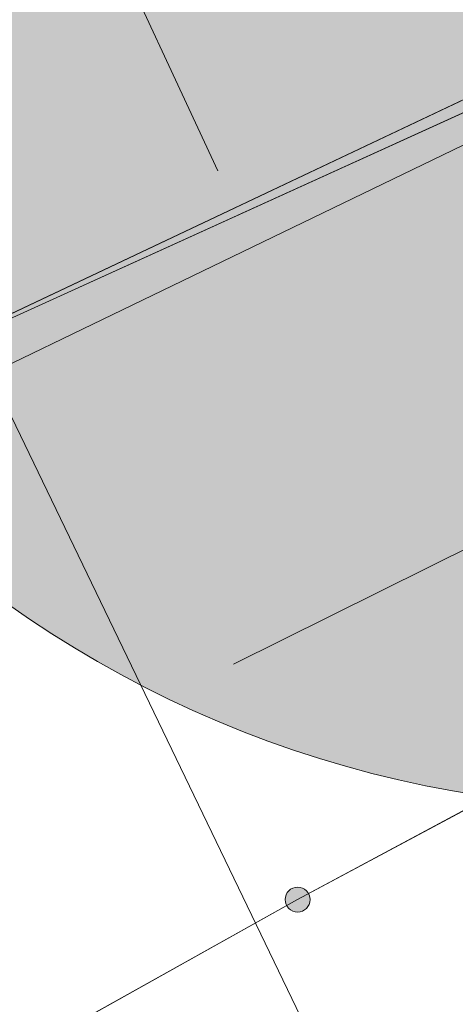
# Model space of a CAD drawing. Header units: metres. Extents: x 163628 to 167855, y 402678 to 405435.
# Tile 379 of 1056: x 165664.67 to 165665.457, y 404053.641 to 404055.419. Entities that reach past the tile are written whole.
import ezdxf

# ---------------------------------------------------------------- set-up
doc = ezdxf.new("R2010")
doc.units = ezdxf.units.M
doc.linetypes.add('X-CA190022.004-UO-WHM_Riolering gemeente_NLCS_v0.2$0$RI-GWA', pattern=[18.45, 6, -1.8, 1.75, -1.8, 1.75, -1.8, 1.75, -1.8])
doc.layers.get('0').update_dxf_attribs({"lineweight": 25})
for name, color, linetype, lineweight in [('X-CA190022.004-UO-BGT_Ondergrond$0$GE_314_WGDRijbaanLokaleweg_Vlak_GEM', 253, 'Continuous', 9), ('X-CA190022.004-UO-BGT_Ondergrond$0$GE_364_OWGBerm_halfverhard_Vlak_GEM', 253, 'Continuous', 9), ('X-CA190022.004-UO-BGT_Ondergrond$0$GE_367_OWGBerm_groenvoorziening_grasenk_GEM', 253, 'Continuous', 9), ('X-CA190022.004-UO-BGT_Ondergrond$0$GE_401_OTDErf_Vlak_GEM', 253, 'Continuous', 9), ('X-CA190022.004-UO-DTM inmeting$0$B-WE-VH-VERHARDING_HALFVERHARDING-G', 246, 'Continuous', 0), ('X-CA190022.004-UO-DTM inmeting$0$B-WE-VH-VERHARDING_KLINKERS-G', 246, 'Continuous', 0), ('X-CA190022.004-UO-KAD_Percelen$0$B-WE-KG-GRENS_PERCEEL-GV', 150, 'Continuous', 9), ('X-CA190022.004-UO-WHM_Riolering gemeente_NLCS_v0.2$0$B-WE-RI-GWA_TRANSPORTLEIDING-G', 214, 'X-CA190022.004-UO-WHM_Riolering gemeente_NLCS_v0.2$0$RI-GWA', 15)]:
    doc.layers.add(name, color=color, linetype=linetype, lineweight=lineweight)
doc.layers.add('X-CA190022.004-UO-DTM inmeting$0$X-XX-AL-MEETPUNT-S', color=246, linetype='Continuous', lineweight=0, plot=False)
doc.layers.add('X-CA190022.004-UO-DWM_Beplanting$0$B-WE-GR-BOOM-S AFKOMSTIG UIT DTM_v0.4', color=252, linetype='Continuous')
for name, color, linetype, lineweight, transparency in [('X-CA190022.004-UO-KLIC$0$B-WE-KL-ET_LS-G', 42, 'X-CA190022.004-UO-KLIC$0$1-200 LAAGSPANNING', 0, 0.25), ('X-CA190022.004-UO-KLIC$0$B-WE-KL-ET_LS_HULPSTUK-S', 42, 'X-CA190022.004-UO-KLIC$0$1-200 LAAGSPANNING', 0, 0.25), ('X-CA190022.004-UO-KLIC$0$B-WE-KL-ET_LS_KABELBED-G', 42, 'X-CA190022.004-UO-KLIC$0$1-200 LAAGSPANNING', 0, 0.25), ('X-CA190022.004-UO-KLIC$0$B-WE-KL-GAS_LD-G', 42, 'X-CA190022.004-UO-KLIC$0$1-200 GASLEIDING LAGE DRUK', 0, 0.25)]:
    doc.layers.add(name, color=color, linetype=linetype, lineweight=lineweight, transparency=transparency)
doc.styles.add('X-CA190022.004-UO-KLIC$0$NLCS-ISO', font='NLCS-ISO.ttf')
doc.linetypes.add('X-CA190022.004-UO-KLIC$0$1-200 GASLEIDING LAGE DRUK', pattern='A,1.5,-0.6,["GAS LD",X-CA190022.004-UO-KLIC$0$NLCS-ISO,S=0.24,R=0,X=-0.5,Y=-0.12],-0.7', length=2.8)
doc.linetypes.add('X-CA190022.004-UO-KLIC$0$1-200 LAAGSPANNING', pattern='A,1.5,-0.6,["LS",X-CA190022.004-UO-KLIC$0$NLCS-ISO,S=0.24,R=0,X=-0.45,Y=-0.12],-0.05', length=2.15)

# ---------------------------------------------------------------- blocks, each defined once
blk = doc.blocks.new('X-CA190022.004-UO-DTM inmeting$0$punt')
at = {"color": 0, "lineweight": -2}
blk.add_line((0, 0), (0, 0), dxfattribs=at)
blk = doc.blocks.new('X-CA190022.004-UO-KLIC$0$SKL-WTB_HULP_MOF-SO')
at = {"linetype": 'ByBlock', "lineweight": 18}
h = blk.add_hatch(color=0, dxfattribs=at)
h.dxf.hatch_style = 1
h.paths.add_polyline_path([(-0.5625, 0, 1), (0.5625, 0, 1)])
at = {"color": 0, "linetype": 'ByBlock', "lineweight": 18}
blk.add_circle((0, 0), 0.5625, dxfattribs=at)
at = {"color": 0, "linetype": 'ByBlock', "lineweight": 18, "style": 'X-CA190022.004-UO-KLIC$0$NLCS-ISO', "flags": 1}
for tag, p in [('TYPE', (1.5, 0)), ('LABEL', (1.5, -1.5)), ('OMSCHRIJVING', (1.5, -3))]:
    blk.add_attdef(tag, p, '', height=1, dxfattribs=at)
blk = doc.blocks.new('X-CA190022.004-UO-DWM_Beplanting$0$SGR-BOOM_01-SO')
at = {"color": 0, "linetype": 'ByBlock', "lineweight": 18}
blk.add_circle((0, 0), 2, dxfattribs=at)
blk = doc.blocks.new('X-CA190022.004-UO-DWM_Beplanting$0$IMGEOBoom')
at = {"transparency": 33554457}
h = blk.add_hatch(color=256, dxfattribs=at)
h.dxf.hatch_style = 1
edge = h.paths.add_edge_path()
edge.add_arc((0, 0), 100, 0, 360)
edge = h.paths.add_edge_path(flags=17)
edge.add_arc((0, 0), 12.5, 0, 360)
at = {"xscale": 50, "yscale": 50, "zscale": 50}
blk.add_blockref('X-CA190022.004-UO-DWM_Beplanting$0$SGR-BOOM_01-SO', (0, 0), dxfattribs=at)

msp = doc.modelspace()

# ---------------------------------------------------------------- linework, layer by layer
at = {"layer": 'X-CA190022.004-UO-BGT_Ondergrond$0$GE_314_WGDRijbaanLokaleweg_Vlak_GEM', "extrusion": (0, 0, -1)}
msp.add_arc((-165627.9204, 404108.7246), 72.11, 211.384689, 240.300856, dxfattribs=at)
at = {"layer": 'X-CA190022.004-UO-BGT_Ondergrond$0$GE_314_WGDRijbaanLokaleweg_Vlak_GEM'}
msp.add_arc((165616.1303, 404126.0763), 88.9675, 302.576742, 310.372989, dxfattribs=at)
at = {"layer": 'X-CA190022.004-UO-BGT_Ondergrond$0$GE_364_OWGBerm_halfverhard_Vlak_GEM', "flags": 128}
msp.add_lwpolyline([(165664.033, 404051.106), (165662.756, 404053.989), (165673.162, 404058.916), (165673.76, 404058.297)], dxfattribs=at)
at = {"layer": 'X-CA190022.004-UO-BGT_Ondergrond$0$GE_364_OWGBerm_halfverhard_Vlak_GEM', "extrusion": (0, 0, -1)}
msp.add_arc((-165616.1303, 404126.0763), 88.9675, 229.627011, 237.423258, dxfattribs=at)
at = {"layer": 'X-CA190022.004-UO-BGT_Ondergrond$0$GE_367_OWGBerm_groenvoorziening_grasenk_GEM'}
msp.add_arc((165627.9204, 404108.7246), 72.11, 299.699144, 328.615311, dxfattribs=at)
at = {"layer": 'X-CA190022.004-UO-BGT_Ondergrond$0$GE_401_OTDErf_Vlak_GEM', "flags": 128}
msp.add_lwpolyline([(165673.47, 404061.721), (165673.162, 404058.916), (165662.756, 404053.989), (165660.944, 404053.174), (165655.118, 404050.373), (165653.304, 404049.501), (165653.528, 404048.693), (165642.372, 404043.59), (165641.896, 404043.139), (165638.322, 404041.281)], dxfattribs=at)
at = {"layer": 'X-CA190022.004-UO-DTM inmeting$0$B-WE-VH-VERHARDING_HALFVERHARDING-G'}
msp.add_polyline3d([(165673.783, 404061.093, 9.268), (165674.075, 404059.331, 9.197), (165670.557, 404057.627, 9.242), (165668.002, 404056.417, 9.225), (165663.752, 404054.362, 9.23), (165662.36, 404053.742, 9.217), (165661.967, 404053.671, 9.216), (165660.49, 404054.245, 9.193)], dxfattribs=at)
at = {"layer": 'X-CA190022.004-UO-DTM inmeting$0$B-WE-VH-VERHARDING_KLINKERS-G'}
msp.add_polyline3d([(165665.028, 404055.146, 9.263), (165664.593, 404056.081, 9.314)], dxfattribs=at)
at = {"layer": 'X-CA190022.004-UO-KAD_Percelen$0$B-WE-KG-GRENS_PERCEEL-GV', "flags": 128}
msp.add_lwpolyline([(165816.43, 404126.37), (165784.658, 404112.989), (165755.734, 404100.808), (165751.56, 404099.05), (165737.97, 404093.3), (165736.06, 404093.5), (165713.66, 404097), (165702.01, 404098.82), (165690.38, 404082.32), (165674.48, 404059.35), (165670.46, 404057.52), (165663.93, 404054.55), (165655.8, 404050.85), (165652.73, 404049.83), (165641.99, 404044.65), (165623.44, 404035.76)], dxfattribs=at)
msp.add_lwpolyline([(165663.93, 404054.55), (165670.46, 404057.52), (165669.47, 404059.75), (165666.36, 404066.69), (165665.79, 404066.43), (165665.39, 404067.33), (165664.56, 404066.96), (165664.04, 404068.11), (165664.14, 404068.15), (165661.73, 404073.54), (165653.44, 404091.26), (165648.438, 404102.127), (165648.168, 404102.713), (165645.06, 404095.91), (165654.73, 404074.15), (165656.23, 404070.87), (165659.32, 404072.28), (165661.63, 404067.25), (165659.31, 404066.19), (165660.27, 404064.09), (165659.68, 404063.82), (165662.91, 404056.79)], close=True, dxfattribs=at)
at = {"layer": 'X-CA190022.004-UO-KLIC$0$B-WE-KL-ET_LS-G'}
for points in [[(165665.172, 404053.83), (165670.881, 404056.894), (165672.103, 404057.458), (165672.317, 404057.632), (165673.309, 404058.468), (165673.676, 404058.791), (165674.025, 404059.108), (165674.214, 404059.284), (165674.358, 404059.419), (165675.363, 404060.374), (165675.885, 404060.866), (165677.803, 404062.735), (165678.24, 404063.179), (165678.661, 404063.612), (165679.064, 404064.037), (165681.035, 404066.394), (165682.17, 404067.752), (165683.17, 404069.13), (165684.044, 404070.328), (165685.755, 404072.306), (165694.425, 404084.658), (165700.472, 404093.355)], [(165643.153, 404041.77), (165644.066, 404042.209), (165647.399, 404043.811), (165647.404, 404043.813), (165651.302, 404046.081), (165654.734, 404047.998), (165661.719, 404051.901), (165665.172, 404053.83)]]:
    msp.add_lwpolyline(points, dxfattribs=at)
at = {"layer": 'X-CA190022.004-UO-KLIC$0$B-WE-KL-ET_LS_KABELBED-G'}
for points in [[(165665.172, 404053.83), (165670.881, 404056.894), (165672.103, 404057.458)], [(165661.719, 404051.901), (165665.172, 404053.83)]]:
    msp.add_lwpolyline(points, dxfattribs=at)
at = {"layer": 'X-CA190022.004-UO-KLIC$0$B-WE-KL-GAS_LD-G'}
msp.add_lwpolyline([(165697.146, 404089.539), (165683.025, 404068.861), (165677.251, 404062.812), (165673.556, 404059.966), (165666.98, 404056.788), (165664.279, 404055.482), (165665.832, 404052.262), (165655.977, 404047.389), (165638.98, 404039.176), (165634.742, 404037.128), (165634.026, 404036.782), (165621.458, 404030.709), (165620.449, 404030.221), (165619.207, 404029.621), (165618.847, 404029.447)], dxfattribs=at)
at = {"layer": 'X-CA190022.004-UO-WHM_Riolering gemeente_NLCS_v0.2$0$B-WE-RI-GWA_TRANSPORTLEIDING-G'}
msp.add_line((165686.944, 404065.152), (165627.104, 404035.36), dxfattribs=at)

# ---------------------------------------------------------------- block references
at = {"layer": 'X-CA190022.004-UO-DTM inmeting$0$X-XX-AL-MEETPUNT-S', "linetype": 'ByBlock', "lineweight": -2}
msp.add_blockref('X-CA190022.004-UO-DTM inmeting$0$punt', (165665.028, 404055.146, 9.263), dxfattribs=at)
at = {"layer": 'X-CA190022.004-UO-DWM_Beplanting$0$B-WE-GR-BOOM-S AFKOMSTIG UIT DTM_v0.4', "linetype": 'ByBlock', "lineweight": -2, "xscale": 0.02, "yscale": 0.02, "zscale": 0.02}
msp.add_blockref('X-CA190022.004-UO-DWM_Beplanting$0$IMGEOBoom', (165665.806, 404055.995, 9.303), dxfattribs=at)
at = {"layer": 'X-CA190022.004-UO-KLIC$0$B-WE-KL-ET_LS_HULPSTUK-S', "xscale": 0.04, "yscale": 0.04, "zscale": 0.2}
msp.add_blockref('X-CA190022.004-UO-KLIC$0$SKL-WTB_HULP_MOF-SO', (165665.172, 404053.83), dxfattribs=at)

doc.saveas('drawing.dxf')
